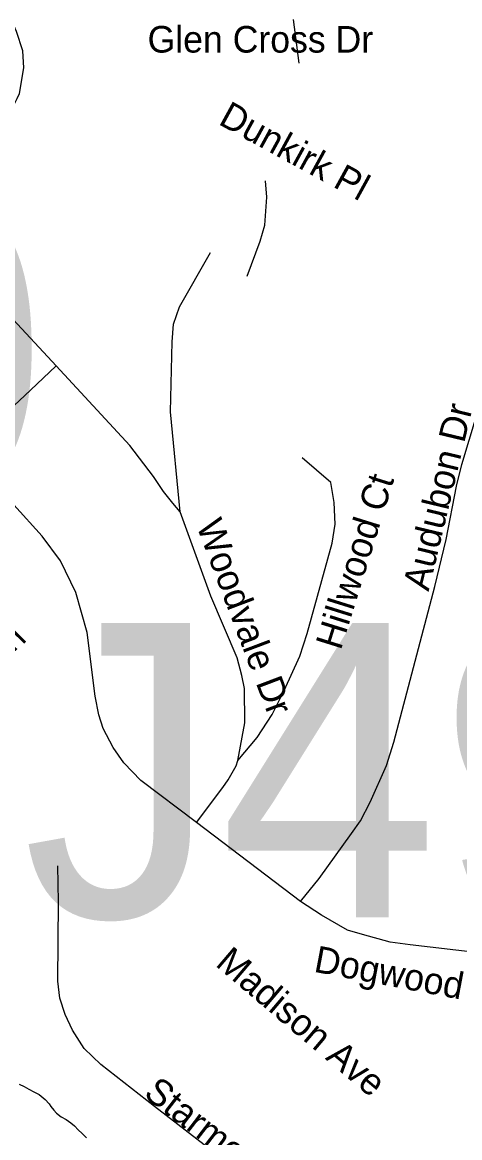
# Model space of a CAD drawing. Extents: x 1662474 to 1856135, y 779280 to 917889.
# Drawn here: x 1748069 to 1749630, y 849267 to 853249 of the extents above; entities that cross this region are included whole.
import ezdxf

# ---------------------------------------------------------------- set-up
doc = ezdxf.new("R2010")
doc.units = 0
for name, color, linetype in [('Exist Hydrographic Creek Single Shore', 7, 'Continuous'), ('Exist Road Non-System Structure Non-Sys Other Number Label', 7, 'Continuous'), ('Exist Road Non-System Type 51', 7, 'Continuous'), ('Exist Road Non-System Type 51 Label', 7, 'Continuous')]:
    doc.layers.add(name, color=color, linetype=linetype)

msp = doc.modelspace()

# ---------------------------------------------------------------- linework, layer by layer
at = {"layer": 'Exist Hydrographic Creek Single Shore'}
msp.add_lwpolyline([(1748057.6, 849458.9), (1748076.2, 849449.7), (1748092.2, 849440.5), (1748110.6, 849431.3), (1748129, 849421.1), (1748143.4, 849409.5), (1748151.2, 849403.2), (1748165.2, 849387.8), (1748170.8, 849379.3), (1748182.2, 849365.4), (1748190.9, 849354.4), (1748207.8, 849341.6), (1748225.6, 849332.6), (1748242.1, 849320.6), (1748255.2, 849310.1), (1748269.1, 849295.9), (1748283.2, 849281.9), (1748298, 849266.8)], dxfattribs=at)
at = {"layer": 'Exist Road Non-System Type 51'}
for p, q in [((1749057, 853103.2), (1749036.4, 853258.5)), ((1749062.2, 850110.9), (1748690.4, 850391.9))]:
    msp.add_line(p, q, dxfattribs=at)
for points in [[(1748001.4, 852847), (1748013.8, 852879.2), (1748029.2, 852927.5), (1748041.9, 852957.5), (1748051.2, 852977.2), (1748059.4, 852994.2), (1748074.4, 853085.6), (1748071, 853146.7), (1748048.1, 853216.2), (1747968.9, 853394.8), (1747938.6, 853479), (1747929.2, 853560.4), (1747932.1, 853656.7)], [(1748871.5, 852342.8), (1748918.1, 852467.7), (1748934.8, 852524.4), (1748941.6, 852624.2), (1748936.6, 852682.7)], [(1748190.6, 852022.1), (1747927.1, 852305), (1747867.9, 852355.4), (1747807.4, 852385.6), (1747740, 852409.4), (1747678.4, 852421.2), (1747456.2, 852438.9)], [(1748632.1, 851501.1), (1748598.5, 851858), (1748603.8, 852107.9), (1748608.5, 852171.1), (1748630, 852232.9), (1748741.2, 852427)], [(1747862.4, 851714.7), (1748098, 851935.4), (1748190.6, 852022.1)], [(1748632.1, 851501.1), (1748606.4, 851532.2), (1748573.1, 851574), (1748537.9, 851627), (1748452.4, 851738.6), (1748190.6, 852022.1)], [(1749062.2, 850110.9), (1749128.9, 850192.2), (1749243.6, 850353.4), (1749275.6, 850397.9), (1749310.4, 850464.9), (1749368.1, 850595.4), (1749394.4, 850679.2), (1749541.2, 851234.4), (1749581.1, 851402.9), (1749617.9, 851593.2), (1749637.1, 851670.1), (1749719.8, 851942.8)], [(1748690.4, 850391.9), (1748491.6, 850541.8), (1748431.4, 850605.2), (1748393.8, 850660.7), (1748357.4, 850728.4), (1748342.9, 850777.2), (1748329.2, 850843.9), (1748301.1, 851071.2), (1748260.4, 851213.7), (1748205.4, 851326), (1748140.8, 851414.7), (1748038.6, 851526.8), (1747959.4, 851607.4), (1747895.9, 851676.9), (1747862.4, 851714.7)], [(1748838.4, 850613.4), (1748907.1, 850695.9), (1748960.4, 850778.5), (1749004, 850863), (1749059.1, 850985.9), (1749085.4, 851067.5), (1749174.6, 851389), (1749184.9, 851457.8), (1749181.4, 851534.7), (1749169.6, 851606.1), (1749068.1, 851694.5)], [(1748838.4, 850613.4), (1748863.4, 850748.1), (1748862.2, 850870.6), (1748852.1, 850916.6), (1748836.4, 850979.6), (1748741.6, 851200.5), (1748632.1, 851501.1)], [(1748690.4, 850391.9), (1748784.4, 850516.9), (1748804.2, 850544.4), (1748832.1, 850595), (1748838.4, 850613.4)], [(1749388, 848462.5), (1749310.4, 848611.4), (1749236.6, 848744.4), (1749165.6, 848840.5), (1749091.6, 848927.6), (1749000.1, 849021.4), (1748926.1, 849081.7), (1748540.8, 849378.8), (1748349.9, 849528.4), (1748289.6, 849585.9), (1748247.9, 849651.2), (1748221.9, 849706.9), (1748203.2, 849765.4), (1748195.9, 849826.6), (1748198.8, 850109.5), (1748195.9, 850237.9)], [(1749687.5, 849928.9), (1749453.1, 849955.4), (1749381.1, 849965.2), (1749283.2, 849992.9), (1749228.9, 850008.7), (1749136.4, 850061.2), (1749062.2, 850110.9)]]:
    msp.add_lwpolyline(points, dxfattribs=at)

# ---------------------------------------------------------------- texts
at = {"layer": 'Exist Road Non-System Structure Non-Sys Other Number Label'}
for s, p in [('J510', (1745113.4, 851558)), ('J498', (1748070, 850054.4))]:
    msp.add_text(s, height=1049.86, dxfattribs=at).set_placement(p)
at = {"layer": 'Exist Road Non-System Type 51 Label'}
msp.add_text('Glen Cross Dr', height=95, dxfattribs=at).set_placement((1748516.2, 853140.5))
for s, rotation, p in [('Dunkirk Pl', 331.3024, (1748765.2, 852886.9)), ('Audubon Dr', 76.5093, (1749518.5, 851215.1)), ('Hillwood Ct', 72.6561, (1749205.1, 851004.5)), ('Kemp Rd E', 315.3999, (1747559.8, 851420.9)), ('Woodvale Dr', 290.6958, (1748689.1, 851453.6)), ('Madison Ave', 319.6685, (1748754.7, 849883.3)), ('Dogwood Dr', 349.3113, (1749106.1, 849860.1)), ('Starmount Dr', 322.3764, (1748498.1, 849416.3))]:
    msp.add_text(s, height=95, rotation=rotation, dxfattribs=at).set_placement(p)

doc.saveas('drawing.dxf')
